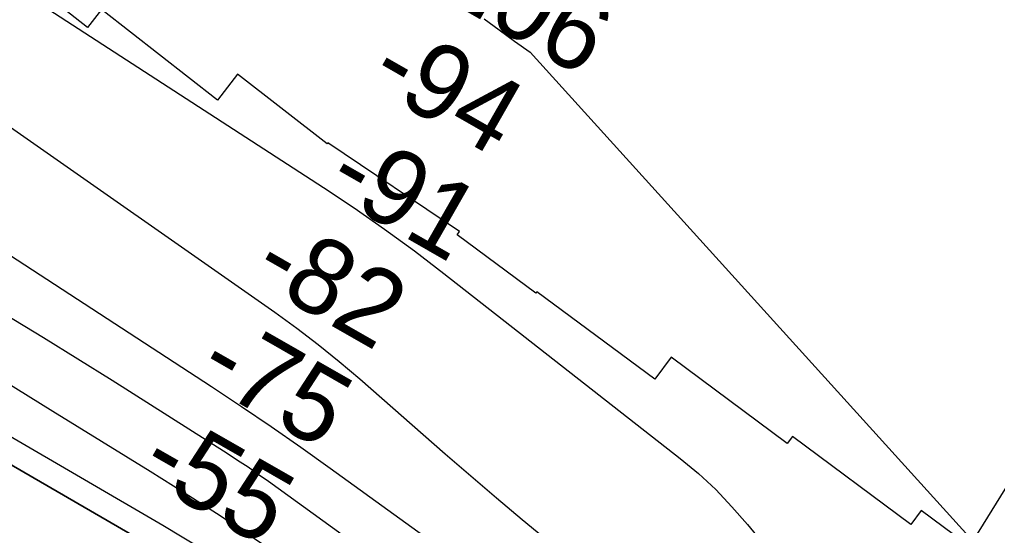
# Model space of a CAD drawing. Extents: x 3567028 to 3605064, y 510945 to 536587.
# Drawn here: x 3580640 to 3581504, y 526646 to 527092 of the extents above; entities that cross this region are included whole.
import ezdxf

# ---------------------------------------------------------------- set-up
doc = ezdxf.new("R2010")
doc.units = 0
for name, color, linetype in [('V-CHAN-NAID', 7, 'Continuous'), ('V-RIVR-RANG', 7, 'Continuous'), ('V-RRAP-RVMT', 7, 'Continuous'), ('V-TOPO-DPTH', 7, 'Continuous'), ('V-TOPO-MAJR', 7, 'Continuous'), ('V-TOPO-MINR', 7, 'Continuous')]:
    doc.layers.add(name, color=color, linetype=linetype)

msp = doc.modelspace()

# ---------------------------------------------------------------- linework, layer by layer
at = {"layer": 'V-RIVR-RANG'}
msp.add_line((3580985.54, 525831.41), (3581586.14, 526800.36), dxfattribs=at)
at = {"layer": 'V-RRAP-RVMT'}
for points in [[(3581026.23, 526902.28), (3581028.3, 526905.36), (3580912.22, 526983.61), (3580911.55, 526982.6), (3580832.47, 527044.16), (3580814.66, 527021.2), (3580712.15, 527101.14), (3580699.74, 527085.34), (3580597.3, 527165.47), (3580595.39, 527163.13), (3580493.55, 527242.88), (3580458.86, 527198.52), (3580364.14, 527273.02)], [(3582082.42, 526019.63), (3582116.48, 526073.94), (3582021.58, 526133.54), (3582024.73, 526138.57), (3581924.35, 526207.75), (3581935.41, 526222.62), (3581831.05, 526300.1), (3581835.69, 526306.4), (3581731.34, 526383.9), (3581751.61, 526411.35), (3581645.67, 526490.12), (3581655.72, 526503.63), (3581544.97, 526585.87), (3581541.37, 526581.02), (3581436.28, 526659.09), (3581427.01, 526646.7), (3581322.59, 526724.26), (3581317.89, 526717.95), (3581215.26, 526794.18), (3581200.88, 526774.87), (3581096.78, 526852.1), (3581095.75, 526850.72), (3581026.23, 526902.28)]]:
    msp.add_lwpolyline(points, dxfattribs=at)
at = {"layer": 'V-TOPO-DPTH'}
for points in [[(3579801.19, 527208.65), (3580766.54, 526645.88), (3580783.49, 526635.82), (3580800.32, 526625.58), (3580816.99, 526615.07), (3580833.54, 526604.39), (3580977.13, 526510.06), (3581065.05, 526451.57), (3581152.49, 526392.38), (3581239.22, 526332.17), (3581325.49, 526271.27), (3581467.53, 526169.73), (3581518.58, 526133.28)], [(3579801.19, 527208.65), (3580766.54, 526645.88), (3580783.49, 526635.82), (3580800.32, 526625.58), (3580816.99, 526615.07), (3580833.54, 526604.39), (3580977.13, 526510.06), (3581065.05, 526451.57), (3581152.49, 526392.38), (3581239.22, 526332.17), (3581325.49, 526271.27), (3581467.53, 526169.73), (3581518.58, 526133.28)], [(3580494.62, 526779.01), (3580774.14, 526617.22), (3580782.12, 526612.51), (3580790.05, 526607.71), (3580797.9, 526602.78), (3580805.69, 526597.76), (3580873.64, 526553.17), (3580915.17, 526525.51), (3580956.45, 526497.49), (3580997.36, 526468.92), (3581038.01, 526439.98), (3581048.03, 526432.75), (3581093.52, 526399.95), (3581139.03, 526367.18), (3581184.58, 526334.47), (3581230.16, 526301.79), (3581383.74, 526191.79), (3581473.07, 526129.15), (3581563.21, 526067.7)], [(3581563.21, 526067.7), (3581473.07, 526129.15), (3581383.74, 526191.79), (3581230.16, 526301.79), (3581184.58, 526334.47), (3581139.03, 526367.18), (3581093.52, 526399.95), (3581048.03, 526432.75), (3581038.01, 526439.98), (3580997.36, 526468.92), (3580956.45, 526497.49), (3580915.17, 526525.51), (3580873.64, 526553.17), (3580805.69, 526597.76), (3580797.9, 526602.78), (3580790.05, 526607.71), (3580782.12, 526612.51), (3580774.14, 526617.22), (3580494.62, 526779.01)]]:
    msp.add_lwpolyline(points, dxfattribs=at)
at = {"layer": 'V-TOPO-MAJR'}
for points in [[(3579826.12, 527271.13), (3580373.24, 526930.35), (3580447.17, 526884.35), (3580521.15, 526838.41), (3580595.17, 526792.54), (3580669.22, 526746.73), (3580755.22, 526693.6), (3580786.16, 526674.18), (3580816.9, 526654.47), (3580847.37, 526634.31), (3580877.64, 526613.87), (3581083.52, 526472.65), (3581217.05, 526382.07), (3581351.17, 526292.39), (3581486.21, 526204.09), (3581621.85, 526116.7)], [(3581050.13, 527093.05), (3581063.59, 527083.1), (3581077.12, 527073.25), (3581090.72, 527063.48), (3581814.62, 526264.63)]]:
    msp.add_lwpolyline(points, dxfattribs=at)
at = {"layer": 'V-TOPO-MINR'}
for points in [[(3580003.96, 527441.6), (3580035.58, 527417.33), (3580067.44, 527393.4), (3580099.67, 527369.97), (3580132.15, 527346.87), (3580865.36, 526833.98), (3580884.68, 526819.99), (3580903.68, 526805.58), (3580922.2, 526790.57), (3580940.4, 526775.14), (3581015.83, 526709.05), (3581038.37, 526689.49), (3581061.04, 526670.09), (3581083.9, 526650.91), (3581106.89, 526631.89), (3581130.05, 526613.08), (3581153.34, 526594.42), (3581176.79, 526575.97), (3581200.36, 526557.67), (3581336.95, 526452.61), (3581425.89, 526383.55), (3581514.39, 526313.93)], [(3580274.73, 527354.63), (3580908.27, 526944.14), (3580935.46, 526926), (3580962.3, 526907.39), (3580988.64, 526888.07), (3581014.64, 526868.27), (3581223.39, 526704.88), (3581239.36, 526691.47), (3581254.68, 526677.38), (3581269, 526662.29), (3581282.65, 526646.53), (3581295.93, 526630.36), (3581309.37, 526614.32), (3581323.06, 526598.5), (3581336.91, 526582.82), (3581373.94, 526541.53), (3581407.18, 526506.08), (3581441.4, 526471.66), (3581477.11, 526438.77), (3581513.8, 526406.92)], [(3580008, 527290.2), (3580055.25, 527259.59), (3580102.46, 527228.92), (3580149.65, 527198.21), (3580809.25, 526768.37), (3580835.75, 526750.82), (3580862.09, 526733.03), (3580888.17, 526714.86), (3580914.07, 526696.43), (3581104.11, 526559.24), (3581170.94, 526510.42), (3581237.4, 526461.1), (3581303.3, 526411.05), (3581368.83, 526360.49), (3581386.18, 526346.95), (3581442.94, 526303.03), (3581499.92, 526259.41), (3581557.25, 526216.25)], [(3579801.19, 527208.65), (3580766.54, 526645.88), (3580783.49, 526635.82), (3580800.32, 526625.58), (3580816.99, 526615.07), (3580833.54, 526604.39), (3580977.13, 526510.06), (3581065.05, 526451.57), (3581152.49, 526392.38), (3581239.22, 526332.17), (3581325.49, 526271.27), (3581467.53, 526169.73), (3581518.58, 526133.28)], [(3580600.11, 526848.44), (3580661.09, 526811.68), (3580721.58, 526774.09), (3580823.19, 526709.52), (3580832.45, 526703.52), (3580841.64, 526697.41), (3580850.72, 526691.13), (3580859.72, 526684.75), (3580916.25, 526643.94), (3580944.23, 526623.62), (3580972.13, 526603.18), (3580999.9, 526582.57), (3581027.59, 526561.85), (3581055.27, 526541.13), (3581083.03, 526520.51), (3581110.91, 526500.04), (3581138.87, 526479.68), (3581333.37, 526338.86), (3581437.7, 526264.73), (3581542.88, 526191.86)], [(3580494.62, 526779.01), (3580774.14, 526617.22), (3580782.12, 526612.51), (3580790.05, 526607.71), (3580797.9, 526602.78), (3580805.69, 526597.76), (3580873.64, 526553.17), (3580915.17, 526525.51), (3580956.45, 526497.49), (3580997.36, 526468.92), (3581038.01, 526439.98), (3581048.03, 526432.75), (3581093.52, 526399.95), (3581139.03, 526367.18), (3581184.58, 526334.47), (3581230.16, 526301.79), (3581383.74, 526191.79), (3581473.07, 526129.15), (3581563.21, 526067.7)]]:
    msp.add_lwpolyline(points, dxfattribs=at)

# ---------------------------------------------------------------- texts
at = {"layer": 'V-CHAN-NAID'}
msp.add_text('BISSO TOWBOAT (122.1) (2)', height=100, rotation=62.66111, dxfattribs=at).set_placement((3581451.78, 526337.46))
at = {"layer": 'V-RIVR-RANG'}
for s, p in [('-106', (3580981.31, 527129.88)), ('-94', (3580945.87, 527034.94)), ('-91', (3580907.91, 526941.46)), ('-82', (3580842.7, 526863.55)), ('-75', (3580794.21, 526776.09)), ('-55', (3580742.96, 526690.19))]:
    msp.add_text(s, height=67, rotation=330.22931, dxfattribs=at).set_placement(p)

doc.saveas('drawing.dxf')
